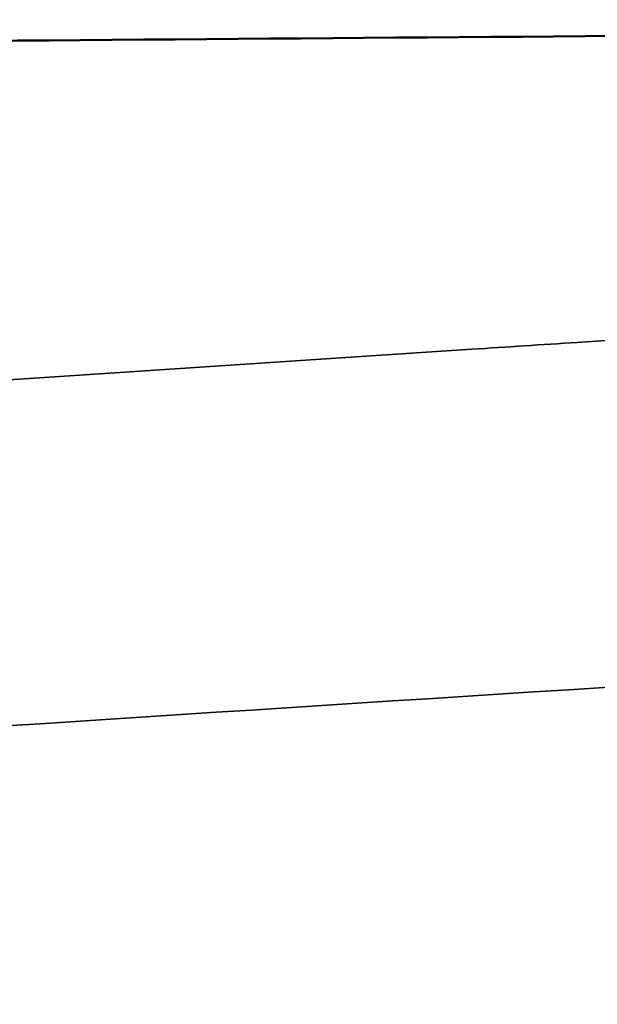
# Model space of a CAD drawing. Header units: millimetres. Extents: x 0 to 2100, y 0 to 1485.
# Tile 266 of 581: x 1764.675 to 1765.637, y 1136.092 to 1137.732. Entities that reach past the tile are written whole.
import ezdxf

# ---------------------------------------------------------------- set-up
doc = ezdxf.new("R2010")
doc.units = ezdxf.units.MM
doc.header["$LTSCALE"] = 5
doc.layers.add('Sichtbar (ISO)', color=7, linetype='Continuous', lineweight=50)
doc.layers.add('Sichtbar schmal (ISO)', color=7, linetype='Continuous', lineweight=35)

msp = doc.modelspace()

# ---------------------------------------------------------------- linework, layer by layer
at = {"layer": 'Sichtbar (ISO)'}
msp.add_open_spline([(1759.5005, 1137.6512), (1760.6101, 1137.6622), (1761.7227, 1137.6724), (1762.8384, 1137.682), (1763.9541, 1137.6915), (1765.0728, 1137.7004), (1766.1944, 1137.7086), (1766.7819, 1137.713), (1767.3702, 1137.7171), (1767.9594, 1137.7212), (1768.4948, 1137.7248), (1769.031, 1137.7284), (1769.5678, 1137.7318)], degree=3, knots=[0, 0, 0, 0, 0.333333, 0.333333, 0.333333, 0.666667, 0.666667, 0.666667, 0.841282, 0.841282, 0.841282, 1, 1, 1, 1], dxfattribs=at)
at = {"layer": 'Sichtbar schmal (ISO)'}
for points, knots in [([(1758.0802, 1136.6665), (1759.2207, 1136.7527), (1760.3738, 1136.8367), (1761.5391, 1136.9188), (1761.5969, 1136.9229), (1761.6547, 1136.9269), (1761.7125, 1136.931), (1762.9369, 1137.017), (1764.1749, 1137.1008), (1765.4278, 1137.1829), (1765.4861, 1137.1868), (1765.5444, 1137.1906), (1765.6028, 1137.1944), (1766.7986, 1137.2725), (1768.0078, 1137.349), (1769.2304, 1137.4242)], [0, 0, 0, 0, 0.3175958, 0.3175958, 0.3175958, 0.3333333, 0.3333333, 0.3333333, 0.6666667, 0.6666667, 0.6666667, 0.6821841, 0.6821841, 0.6821841, 0.9999908, 0.9999908, 0.9999908, 0.9999908]), ([(1757.9507, 1136.092), (1759.1465, 1136.1803), (1761.5683, 1136.3526), (1765.2803, 1136.5988), (1767.8159, 1136.7564), (1769.0973, 1136.8337)], [0, 0, 0, 0, 0.3333333, 0.6666667, 1, 1, 1, 1])]:
    msp.add_open_spline(points, degree=3, knots=knots, dxfattribs=at)

doc.saveas('drawing.dxf')
